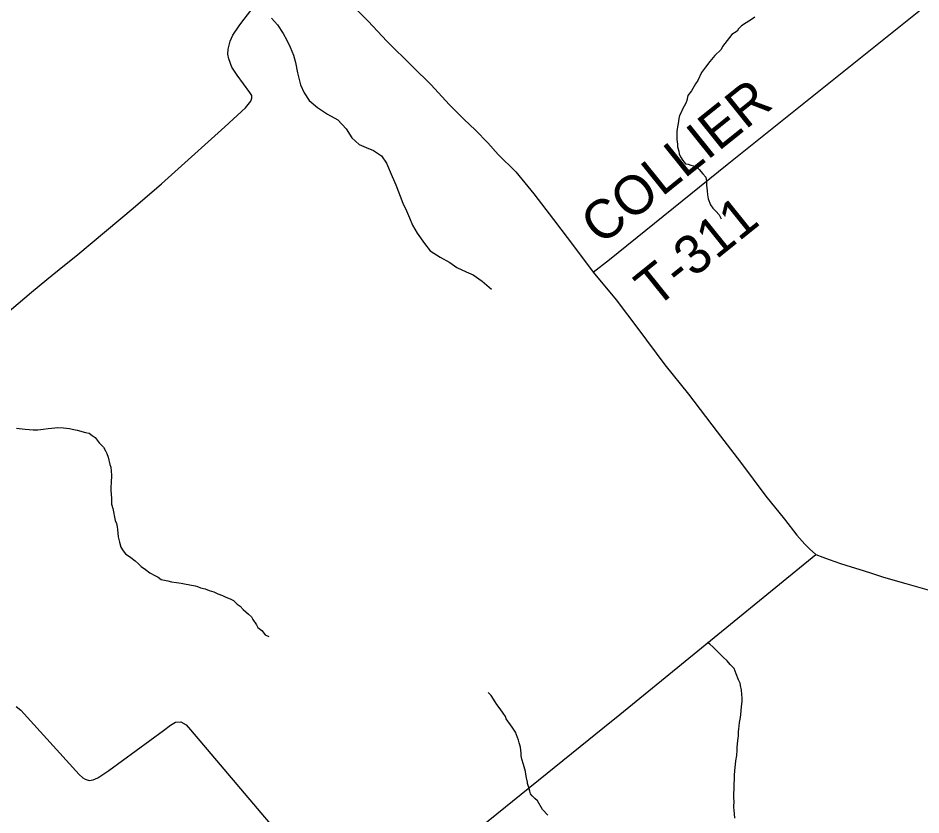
# Model space of a CAD drawing. Extents: x 1310247 to 1664935, y 235267 to 584339.
# Drawn here: x 1492662 to 1499619, y 313354 to 319493 of the extents above; entities that cross this region are included whole.
import ezdxf

# ---------------------------------------------------------------- set-up
doc = ezdxf.new("R2010")
doc.units = 0
for name, color, linetype in [('GM_X_County_Road', 7, 'Continuous'), ('GM_X_Minor_River', 7, 'Continuous'), ('GM_X_State_Route', 7, 'Continuous'), ('GM_X_Township_Road', 7, 'Continuous'), ('GM_X_Township_Road_Text', 7, 'Continuous'), ('GM_X_Township_ROW', 7, 'Continuous')]:
    doc.layers.add(name, color=color, linetype=linetype)

msp = doc.modelspace()

# ---------------------------------------------------------------- linework, layer by layer
at = {"layer": 'GM_X_County_Road'}
for points in [[(1497269.4, 314103.3), (1498809.9, 315359.1)], [(1492646.6, 314187.9), (1492682.4, 314161.6), (1493133.8, 313664.8), (1493159.6, 313640.6), (1493179.6, 313630.5), (1493209.5, 313618.3), (1493239.5, 313624.2), (1493275.6, 313640.1), (1493359.9, 313695.8), (1493781.4, 314004.4), (1493837.6, 314044.2), (1493875.8, 314068), (1493915.7, 314069.9), (1493957.6, 314047.7), (1493991.4, 314009.4), (1495275.3, 312493.1), (1495321.5, 312531), (1497248.4, 314086.2), (1497269.4, 314103.3)]]:
    msp.add_lwpolyline(points, dxfattribs=at)
at = {"layer": 'GM_X_Minor_River'}
for points in [[(1494614.6, 319492.7), (1494659.7, 319439.8), (1494704.5, 319374.8), (1494733.6, 319322.2), (1494758.6, 319269.6), (1494783.5, 319207), (1494798.5, 319150.6), (1494815, 319070), (1494839.3, 318977.4), (1494866.3, 318916.7), (1494905.2, 318857.9), (1494968.3, 318804.6), (1495045.4, 318751.1), (1495124.7, 318709.6), (1495189.4, 318638.2), (1495234.2, 318569.3), (1495291.3, 318518.1), (1495344.9, 318495.1), (1495400.5, 318472), (1495461.8, 318430.8), (1495500.8, 318374), (1495545, 318273), (1495573.8, 318208.3), (1495627.3, 318067), (1495654.2, 318008.3), (1495679.3, 317953.7), (1495702.2, 317897.2), (1495737.1, 317834.4), (1495793.7, 317755.2), (1495836.8, 317700.3), (1495913.9, 317650.8), (1495989.2, 317609.3), (1496042.6, 317572.3), (1496114, 317538.9), (1496169.6, 317513.8), (1496236.8, 317466.5), (1496309.7, 317403.1)], [(1498338.6, 319499.5), (1498312.3, 319481.8), (1498271.8, 319456.2), (1498237.4, 319432.5), (1498213, 319410.7), (1498202.7, 319390.7), (1498162.3, 319365.1), (1498143.9, 319343.2), (1498088.9, 319273.6), (1498080.6, 319251.6), (1498029.8, 319204), (1497993.2, 319158.2), (1497958.5, 319114.5), (1497927.9, 319072.7), (1497901, 319010.7), (1497882.7, 318986.8), (1497851.9, 318931), (1497823.4, 318897.2), (1497814.9, 318857.1), (1497806.6, 318837.1), (1497782, 318791.2), (1497769.6, 318761.2), (1497759.3, 318741.2), (1497753, 318719.2), (1497748.5, 318681.1), (1497742.2, 318655.1), (1497737.8, 318619), (1497737, 318556.7), (1497742.6, 318520.5), (1497742.4, 318500.4), (1497754, 318466.1), (1497755.8, 318446), (1497765.6, 318423.8), (1497785.3, 318395.4), (1497805.1, 318371), (1497825.2, 318366.8), (1497845.2, 318360.5), (1497867.2, 318354.2), (1497889.2, 318345.9), (1497909, 318325.5), (1497938.8, 318293), (1497960.5, 318266.6), (1497966.2, 318234.4), (1497967.9, 318206.3), (1497971.3, 318162), (1497975, 318131.9), (1497980.7, 318099.6), (1497998.2, 318053.2), (1498015.9, 318026.9), (1498039.8, 318004.5), (1498063.6, 317978.1), (1498079.2, 317945.7)], [(1492650.1, 316333.5), (1492670.1, 316331.2), (1492692.2, 316329), (1492716.3, 316326.7), (1492746.4, 316322.3), (1492778.5, 316319.9), (1492814.6, 316321.4), (1492854.8, 316324.9), (1492893.1, 316330.5), (1492919.2, 316332.2), (1492945.3, 316335.9), (1492965.4, 316337.6), (1493011.6, 316335), (1493057.7, 316330.4), (1493079.8, 316326.1), (1493117.8, 316317.6), (1493181.9, 316300.8), (1493209.9, 316294.4), (1493233.8, 316276), (1493255.7, 316261.7), (1493287.4, 316219.1), (1493321.1, 316186.5), (1493334.8, 316158.2), (1493346.6, 316138), (1493356.4, 316109.8), (1493369.7, 316053.3), (1493375.5, 316033.2)], [(1493375.5, 316033.2), (1493379.2, 316003), (1493380.8, 315970.8), (1493380.1, 315912.6), (1493377.7, 315880.5), (1493377.4, 315850.3), (1493379.1, 315828.2), (1493380.7, 315790), (1493382.2, 315747.8), (1493391.8, 315713.5), (1493408.8, 315622.9), (1493420.6, 315598.7), (1493426.3, 315572.5), (1493428.1, 315552.4), (1493433.5, 315496.1), (1493439.2, 315475.9), (1493443, 315453.8), (1493454.6, 315417.5), (1493472.3, 315387.1), (1493490.1, 315364.8), (1493530, 315336.1), (1493563.8, 315311.6), (1493591.6, 315285.2), (1493611.5, 315268.8), (1493643.3, 315244.3), (1493677.2, 315219.8), (1493715.1, 315199.3), (1493741.1, 315184.9), (1493765, 315168.5), (1493815, 315157.8), (1493843.1, 315149.5), (1493883.2, 315144.9), (1493919.2, 315138.5), (1493943.3, 315134.1), (1493985.4, 315125.6), (1494025.4, 315119), (1494045.5, 315114.8), (1494067.4, 315102.5), (1494103.5, 315096), (1494133.4, 315081.5), (1494171.5, 315073), (1494201.4, 315056.6), (1494237.4, 315044.1), (1494263.4, 315031.7), (1494295.4, 315017.3), (1494321.3, 315004.9), (1494351.1, 314978.4), (1494373, 314962), (1494396.8, 314937.6), (1494438.6, 314901), (1494460.4, 314878.6), (1494470.2, 314858.4), (1494499.8, 314817.8), (1494509.6, 314797.6), (1494539.5, 314775.1), (1494565.2, 314740.7), (1494593.2, 314728.3)], [(1498185.4, 313327.7), (1498181.8, 313361.9), (1498180.1, 313390.1), (1498178.4, 313410.2), (1498179, 313464.4), (1498177.2, 313478.5), (1498177.6, 313520.7), (1498180, 313548.8), (1498180.2, 313564.8), (1498181.2, 313655.2), (1498185.8, 313699.4), (1498188, 313717.4), (1498192.7, 313771.6), (1498199.2, 313811.7), (1498203.6, 313851.8), (1498203.9, 313873.9), (1498208.6, 313928.1), (1498213, 313964.2), (1498213.4, 313996.4), (1498215.6, 314014.4), (1498220.2, 314066.6), (1498228.7, 314104.7), (1498231, 314126.7), (1498235.7, 314187), (1498242.2, 314229.1), (1498242.5, 314253.2), (1498237.2, 314315.5), (1498229.6, 314349.8), (1498225.8, 314367.9), (1498214.1, 314394.1), (1498196.5, 314440.6), (1498179, 314483), (1498149.2, 314511.5), (1498125.4, 314539.9), (1498095.7, 314570.4), (1498065.8, 314596.9), (1498042, 314623.3), (1498016.2, 314647.7), (1497992.4, 314668.1), (1497974.5, 314682.4)], [(1496743.8, 313351.6), (1496704.2, 313396.3), (1496664.8, 313461.1), (1496644.9, 313481.4), (1496623.1, 313501.8), (1496611.2, 313516), (1496605.4, 313536.1), (1496595.8, 313572.4), (1496588, 313594.6), (1496586.1, 313606.7), (1496580.5, 313638.9), (1496574.8, 313667.1), (1496571, 313687.2), (1496557.6, 313741.6), (1496544.1, 313784), (1496538.3, 313808.2), (1496538.6, 313830.3), (1496533.1, 313874.5), (1496523.4, 313908.8), (1496517.7, 313929), (1496494.3, 313991.5), (1496468.6, 314030), (1496456.8, 314048.2), (1496423.2, 314094.9), (1496417.4, 314113), (1496399.6, 314137.3), (1496377.9, 314171.8), (1496352.2, 314204.2), (1496338.4, 314224.5), (1496306.8, 314273.1), (1496283, 314297.5)]]:
    msp.add_lwpolyline(points, dxfattribs=at)
at = {"layer": 'GM_X_State_Route'}
msp.add_lwpolyline([(1495191.5, 319634.7), (1495358.5, 319467.9), (1495503, 319315.8), (1495700.3, 319120.1), (1495845.8, 318977.9), (1495983.4, 318827.9), (1496096.4, 318715), (1496186.7, 318629.2), (1496281.6, 318531.3), (1496361.4, 318440.9), (1496497.7, 318309.1), (1496637, 318139.8), (1496786.8, 317941), (1496949.4, 317727.1), (1497094, 317534.4), (1497269.4, 317321.3), (1497436.6, 317101.4), (1497646.1, 316821.2), (1497828.1, 316595.5), (1498048, 316306.3), (1498227.6, 316071.1), (1498424.4, 315809.4), (1498569, 315631.7), (1498663.9, 315509.7), (1498724.9, 315439.7), (1498760.2, 315403.6), (1498809.9, 315359.1), (1498863.4, 315339.6), (1498910.8, 315320.7), (1498998.9, 315291.4), (1499081.7, 315265.8), (1499141.2, 315247.7), (1499230.1, 315219.8), (1499331, 315186.7), (1499502.6, 315137), (1499719.5, 315073.8)], dxfattribs=at)
at = {"layer": 'GM_X_Township_Road'}
for points in [[(1498127.1, 318363.3), (1499614.8, 319557)], [(1497218, 317633.8), (1498127.1, 318363.3)], [(1497094, 317534.4), (1497218, 317633.8)]]:
    msp.add_lwpolyline(points, dxfattribs=at)
at = {"layer": 'GM_X_Township_ROW'}
msp.add_lwpolyline([(1492093.9, 316813.3), (1492765.4, 317381.4), (1492884.6, 317479.9), (1492979.6, 317556.8), (1493123.1, 317671.1), (1493549.8, 318028.1), (1493768.2, 318215.5), (1494254, 318653.9), (1494413.9, 318800), (1494454.6, 318851.6), (1494463, 318875.5), (1494463.2, 318895.6), (1494447.5, 318919.8), (1494349.4, 319053.3), (1494308.3, 319114), (1494285.2, 319178.4), (1494277.7, 319214.6), (1494280.2, 319252.6), (1494295, 319314.5), (1494317.6, 319360.3), (1494370.7, 319439.7), (1494582.1, 319718.4)], dxfattribs=at)

# ---------------------------------------------------------------- texts
at = {"layer": 'GM_X_Township_Road_Text'}
for s, rotation, p in [('COLLIER', 38.78664, (1497154.6, 317735.6)), ('T-311', 38.83514, (1497572.7, 317251.2))]:
    msp.add_text(s, height=300, rotation=rotation, dxfattribs=at).set_placement(p)

doc.saveas('drawing.dxf')
